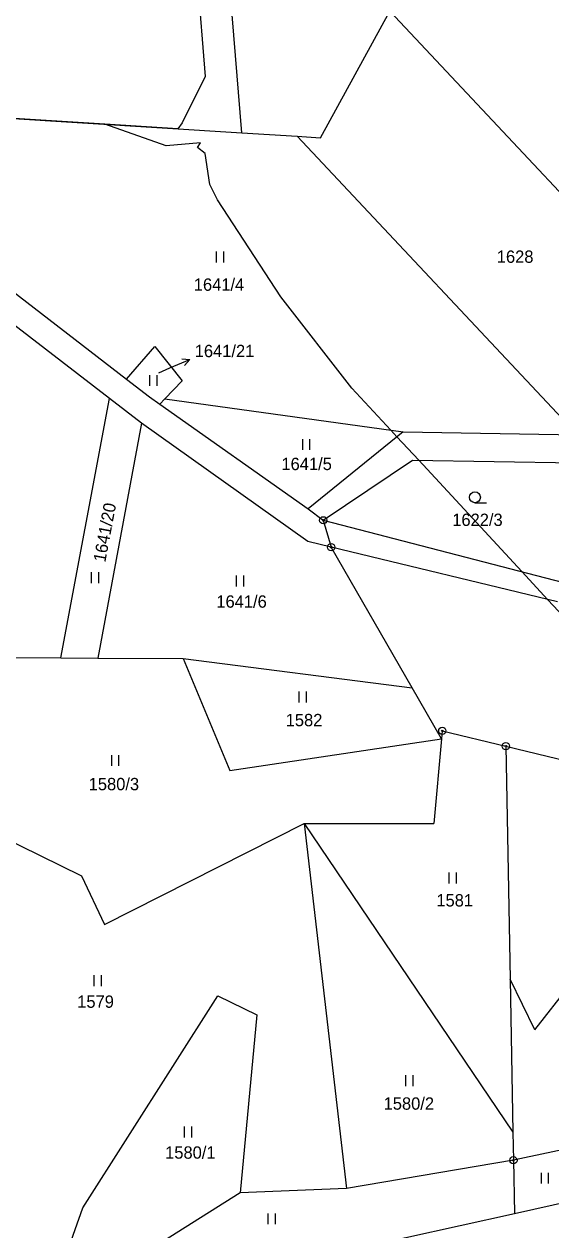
# Model space of a CAD drawing. Extents: x -445050 to -440454, y -1134563 to -1129741.
# Drawn here: x -442515 to -442442.4, y -1132241.9 to -1132075.8 of the extents above; entities that cross this region are included whole.
import ezdxf

# ---------------------------------------------------------------- set-up
doc = ezdxf.new("R2010")
doc.units = 0
for name, color, linetype in [('Vrstva 1', 7, 'Continuous'), ('Vrstva 16', 7, 'Continuous'), ('Vrstva 18', 7, 'Continuous'), ('Vrstva 24', 7, 'Continuous'), ('Vrstva 25', 7, 'Continuous'), ('Vrstva 52', 7, 'Continuous')]:
    doc.layers.add(name, color=color, linetype=linetype)

msp = doc.modelspace()

# ---------------------------------------------------------------- linework, layer by layer
at = {"layer": 'Vrstva 1'}
for p, q in [((-442503.25, -1132127.39), (-442556.66, -1132086.31)), ((-442550.17, -1132086.71), (-442500.89, -1132124.71)), ((-442500.89, -1132124.71), (-442496.96, -1132120.24)), ((-442496.96, -1132120.24), (-442493.21, -1132124.94)), ((-442500.89, -1132124.71), (-442497.73, -1132127.15)), ((-442493.21, -1132124.94), (-442495.6, -1132127.44)), ((-442509.94, -1132163.14), (-442503.25, -1132127.39)), ((-442498.8, -1132130.81), (-442503.25, -1132127.39)), ((-442497.73, -1132127.15), (-442496.29, -1132128.17)), ((-442495.6, -1132127.44), (-442496.29, -1132128.17)), ((-442495.6, -1132127.44), (-442462.74, -1132131.99)), ((-442496.29, -1132128.17), (-442475.84, -1132142.62)), ((-442525.04, -1132163.08), (-442509.94, -1132163.14)), ((-442509.94, -1132163.14), (-442504.86, -1132163.16))]:
    msp.add_line(p, q, dxfattribs=at)
for points in [[(-442485, -1132090.78), (-442487.85, -1132055.98)], [(-442474.12, -1132091.46), (-442464.59, -1132074.03)], [(-442464.59, -1132074.03), (-442421.45, -1132119.94)], [(-442550.17, -1132086.71), (-442485, -1132090.78)], [(-442485, -1132090.78), (-442477.38, -1132091.26)], [(-442477.38, -1132091.26), (-442474.12, -1132091.46)], [(-442438.72, -1132132.39), (-442477.38, -1132091.26)], [(-442498.8, -1132130.81), (-442504.86, -1132163.16)], [(-442475.87, -1132147.12), (-442498.8, -1132130.81)], [(-442462.74, -1132131.99), (-442475.84, -1132142.62)], [(-442462.74, -1132131.99), (-442438.72, -1132132.39)], [(-442473.76, -1132144.18), (-442461.46, -1132135.9)], [(-442461.46, -1132135.9), (-442438.96, -1132136.27)], [(-442475.84, -1132142.62), (-442473.76, -1132144.18)], [(-442473.76, -1132144.18), (-442439.38, -1132153.06)], [(-442473.76, -1132144.18), (-442472.67, -1132147.88)], [(-442472.67, -1132147.88), (-442475.87, -1132147.12)], [(-442461.49, -1132167.26), (-442472.67, -1132147.88)], [(-442441.49, -1132155.43), (-442472.67, -1132147.88)], [(-442504.86, -1132163.16), (-442493.08, -1132163.2)], [(-442493.08, -1132163.2), (-442486.62, -1132178.66)], [(-442493.08, -1132163.2), (-442461.49, -1132167.26)], [(-442457.45, -1132174.27), (-442461.49, -1132167.26)], [(-442486.62, -1132178.66), (-442457.45, -1132174.27)], [(-442457.45, -1132174.27), (-442458.51, -1132185.96)], [(-442457.35, -1132173.19), (-442457.45, -1132174.27)], [(-442457.35, -1132173.19), (-442448.59, -1132175.3)], [(-442448.59, -1132175.3), (-442448.01, -1132207.39)], [(-442448.59, -1132175.3), (-442424.48, -1132181.11)], [(-442503.92, -1132199.89), (-442476.4, -1132185.96)], [(-442476.4, -1132185.96), (-442470.56, -1132236.25)], [(-442476.4, -1132185.96), (-442458.51, -1132185.96)], [(-442476.4, -1132185.96), (-442447.62, -1132228.5)], [(-442518.42, -1132187.61), (-442507.11, -1132193.16)], [(-442507.11, -1132193.16), (-442503.92, -1132199.89)], [(-442444.58, -1132214.38), (-442448.01, -1132207.39)], [(-442448.01, -1132207.39), (-442447.62, -1132228.5)], [(-442444.58, -1132214.38), (-442439.75, -1132208.21)], [(-442506.91, -1132238.93), (-442488.28, -1132209.7)], [(-442488.28, -1132209.7), (-442482.92, -1132212.3)], [(-442482.92, -1132212.3), (-442485.2, -1132236.85)], [(-442447.62, -1132228.5), (-442447.55, -1132232.36)], [(-442432.78, -1132229.2), (-442447.55, -1132232.36)], [(-442447.55, -1132232.36), (-442470.56, -1132236.25)], [(-442447.55, -1132232.36), (-442447.42, -1132239.7)], [(-442447.42, -1132239.7), (-442428.32, -1132235.41)], [(-442485.2, -1132236.85), (-442512.18, -1132253.82)], [(-442470.56, -1132236.25), (-442485.2, -1132236.85)], [(-442512.18, -1132253.82), (-442506.91, -1132238.93)], [(-442477.37, -1132246.29), (-442447.42, -1132239.7)]]:
    msp.add_lwpolyline(points, dxfattribs=at)
at = {"layer": 'Vrstva 16'}
msp.add_line((-442494.92, -1132123.19), (-442492.17, -1132122), dxfattribs=at)
for points in [[(-442493.28, -1132121.94), (-442492.17, -1132122), (-442492.89, -1132122.86)], [(-442496.42, -1132123.84), (-442494.92, -1132123.19)]]:
    msp.add_lwpolyline(points, dxfattribs=at)
at = {"layer": 'Vrstva 24'}
for centre, radius in [((-442473.76, -1132144.18), 0.5), ((-442473.76, -1132144.18), 0.1), ((-442472.67, -1132147.88), 0.5), ((-442472.67, -1132147.88), 0.1), ((-442457.35, -1132173.19), 0.5), ((-442457.35, -1132173.19), 0.1), ((-442448.59, -1132175.3), 0.5), ((-442448.59, -1132175.3), 0.1), ((-442447.55, -1132232.36), 0.5), ((-442447.55, -1132232.36), 0.1)]:
    msp.add_circle(centre, radius, dxfattribs=at)
at = {"layer": 'Vrstva 25'}
for p, q in [((-442488.49, -1132108.65), (-442488.49, -1132107.15)), ((-442487.49, -1132108.65), (-442487.49, -1132107.15)), ((-442497.66, -1132125.67), (-442497.66, -1132124.17)), ((-442496.66, -1132125.67), (-442496.66, -1132124.17)), ((-442476.6, -1132134.49), (-442476.6, -1132132.99)), ((-442475.6, -1132134.49), (-442475.6, -1132132.99)), ((-442452.85, -1132141.76), (-442451.25, -1132141.76)), ((-442505.72, -1132152.83), (-442505.72, -1132151.33)), ((-442504.72, -1132152.83), (-442504.72, -1132151.33)), ((-442485.73, -1132153.3), (-442485.73, -1132151.8)), ((-442484.73, -1132153.3), (-442484.73, -1132151.8)), ((-442477.06, -1132169.28), (-442477.06, -1132167.78)), ((-442476.06, -1132169.28), (-442476.06, -1132167.78)), ((-442502.92, -1132178.03), (-442502.92, -1132176.53)), ((-442501.92, -1132178.03), (-442501.92, -1132176.53)), ((-442456.4, -1132194.22), (-442456.4, -1132192.72)), ((-442455.4, -1132194.22), (-442455.4, -1132192.72)), ((-442505.34, -1132208.37), (-442505.34, -1132206.87)), ((-442504.34, -1132208.37), (-442504.34, -1132206.87)), ((-442462.36, -1132222.14), (-442462.36, -1132220.64)), ((-442461.36, -1132222.14), (-442461.36, -1132220.64)), ((-442492.87, -1132229.22), (-442492.87, -1132227.72)), ((-442491.87, -1132229.22), (-442491.87, -1132227.72)), ((-442443.69, -1132235.57), (-442443.69, -1132234.07)), ((-442442.69, -1132235.57), (-442442.69, -1132234.07)), ((-442481.36, -1132241.18), (-442481.36, -1132239.68)), ((-442480.36, -1132241.18), (-442480.36, -1132239.68))]:
    msp.add_line(p, q, dxfattribs=at)
msp.add_circle((-442452.85, -1132141.01), 0.75, dxfattribs=at)
at = {"layer": 'Vrstva 52'}
for points in [[(-442633.17, -1132061.48), (-442637.57, -1132041.89), (-442631.25, -1132042.56), (-442615.94, -1132044.17), (-442612.11, -1132044.57), (-442605.25, -1132045.29), (-442580.6, -1132047.89), (-442544.42, -1132050.65), (-442519.3, -1132053.43), (-442500, -1132056.18), (-442495.39, -1132056.67), (-442491.09, -1132069.84), (-442490.03, -1132083.02), (-442493.22, -1132089.4), (-442493.79, -1132090.23), (-442503.89, -1132089.6)], [(-442503.89, -1132089.6), (-442550.17, -1132086.71)], [(-442439.87, -1132158.26), (-442442.79, -1132155.12), (-442446.37, -1132151.25), (-442460.6, -1132135.91), (-442463.6, -1132132.68), (-442464.46, -1132131.75), (-442469.84, -1132125.95), (-442479.62, -1132113.41), (-442488.33, -1132100.02), (-442489.39, -1132097.9), (-442490.03, -1132093.65), (-442491.09, -1132092.8), (-442490.67, -1132092.16), (-442495.43, -1132092.59), (-442503.89, -1132089.6)]]:
    msp.add_lwpolyline(points, dxfattribs=at)

# ---------------------------------------------------------------- texts
at = {"layer": 'Vrstva 16'}
msp.add_text('1641/21', height=1.7, dxfattribs=at).set_placement((-442491.48, -1132121.7))
at = {"layer": 'Vrstva 18'}
for s, height, p in [('1628', 1.7, (-442449.84, -1132108.7)), ('1641/4', 1.7, (-442491.61, -1132112.55)), ('1641/21', 0.1, (-442496.42, -1132123.84)), ('1641/5', 1.7, (-442479.53, -1132137.26)), ('1622/3', 1.7, (-442455.98, -1132144.96)), ('1641/6', 1.7, (-442488.5, -1132156.22)), ('1582', 1.7, (-442478.94, -1132172.55)), ('1580/3', 1.7, (-442506.1, -1132181.37)), ('1581', 1.7, (-442458.17, -1132197.39)), ('1579', 1.7, (-442507.68, -1132211.35)), ('1580/2', 1.7, (-442465.44, -1132225.39)), ('1580/1', 1.7, (-442495.56, -1132232.14))]:
    msp.add_text(s, height=height, dxfattribs=at).set_placement(p)
msp.add_text('1641/20', height=1.7, rotation=79.39, dxfattribs=at).set_placement((-442503.81, -1132150.04))

doc.saveas('drawing.dxf')
